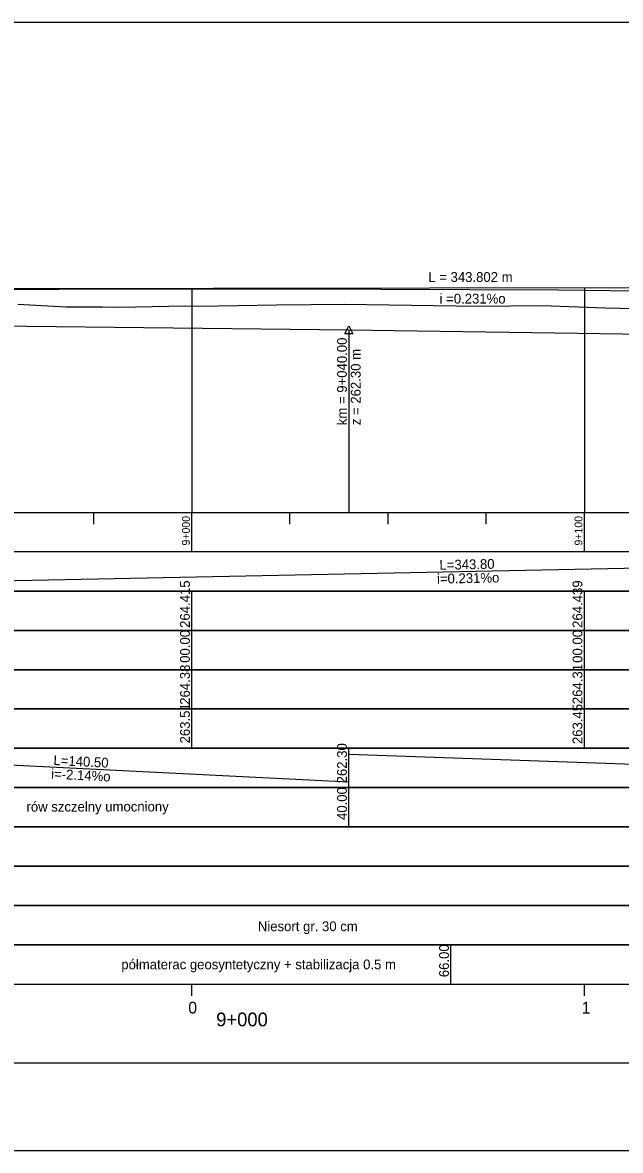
# Model space of a CAD drawing. Extents: x 6445630 to 6518227, y 5499240 to 5511716.
# Drawn here: x 6452988.1 to 6453140.4, y 5507385.5 to 5507672.5 of the extents above; entities that cross this region are included whole.
import ezdxf

# ---------------------------------------------------------------- set-up
doc = ezdxf.new("R2010")
doc.units = 0
for name, color, linetype in [('TOR_PROF-opisy pomocnicze', 7, 'Continuous'), ('TOR_PROF-rowy otwarte', 7, 'Continuous'), ('TOR_PROF-tabelka-geometria T1', 7, 'Continuous'), ('TOR_PROF-tabelka-kilometracja', 7, 'Continuous'), ('TOR_PROF-tabelka-odleglosci T1', 7, 'Continuous'), ('TOR_PROF-tabelka-pochylenia proj T1', 7, 'Continuous'), ('TOR_PROF-tabelka-rodzaj rowu T1', 7, 'Continuous'), ('TOR_PROF-tabelka-rowyT1', 7, 'Continuous'), ('TOR_PROF-tabelka-rurociagi T1', 7, 'Continuous'), ('TOR_PROF-tabelka-rzedne istn T1', 7, 'Continuous'), ('TOR_PROF-tabelka-rzedne proj T1', 7, 'Continuous'), ('TOR_PROF-tabelka-teren istniejacy T1', 7, 'Continuous'), ('TOR_PROF-tabelka-warstwa ochronna T1', 7, 'Continuous'), ('TOR_PROF-tor istniejacy T2', 7, 'Continuous'), ('TOR_PROF-tor projektowany', 7, 'Continuous'), ('TOR_PROF-uklad odniesienia', 7, 'Continuous'), ('TOR_PROF-warstwa ochronna', 7, 'Continuous'), ('TOR_RAMKI-dodatkowe3', 7, 'Continuous'), ('TOR_RAMKI-MASKA WYCIECIA', 7, 'Continuous')]:
    doc.layers.add(name, color=color, linetype=linetype)

msp = doc.modelspace()

# ---------------------------------------------------------------- linework, layer by layer
at = {"layer": 'TOR_PROF-opisy pomocnicze'}
msp.add_line((6453071.21, 5507594.38), (6453071.21, 5507569.18), dxfattribs=at)
msp.add_lwpolyline([(6453071.21, 5507595.38), (6453072.21, 5507593.38), (6453070.21, 5507593.38)], close=True, dxfattribs=at)
at = {"layer": 'TOR_PROF-rowy otwarte'}
for p, q in [((6452930.71, 5507595.88), (6453071.21, 5507594.38)), ((6453071.21, 5507594.38), (6453272.21, 5507591.38))]:
    msp.add_line(p, q, dxfattribs=at)
msp.add_lwpolyline([(6453071.21, 5507594.38), (6453071.21, 5507552.88), (6453071.21, 5507547.88), (6453071.21, 5507547.88)], dxfattribs=at)
at = {"layer": 'TOR_PROF-tabelka-geometria T1'}
for points in [[(6452331.21, 5507405.21), (6452693.42, 5507405.21), (6452693.42, 5507405.21), (6452732.21, 5507405.21), (6452732.21, 5507405.21), (6452862.21, 5507407.88), (6452862.21, 5507407.88), (6453815.72, 5507407.88)], [(6452331.21, 5507407.88), (6453831.21, 5507407.88)]]:
    msp.add_lwpolyline(points, dxfattribs=at)
at = {"layer": 'TOR_PROF-tabelka-kilometracja'}
for points in [[(6453031.21, 5507424.88), (6453031.21, 5507427.88)], [(6453031.21, 5507424.88), (6453031.21, 5507427.88)], [(6453131.21, 5507424.88), (6453131.21, 5507427.88)]]:
    msp.add_lwpolyline(points, dxfattribs=at)
at = {"layer": 'TOR_PROF-tabelka-odleglosci T1'}
msp.add_lwpolyline([(6452331.21, 5507507.88), (6453831.21, 5507507.88), (6453831.21, 5507517.88), (6452331.21, 5507517.88)], close=True, dxfattribs=at)
for points in [[(6453031.21, 5507507.88), (6453031.21, 5507517.88)], [(6453131.21, 5507507.88), (6453131.21, 5507517.88)]]:
    msp.add_lwpolyline(points, dxfattribs=at)
at = {"layer": 'TOR_PROF-tabelka-pochylenia proj T1'}
msp.add_lwpolyline([(6452331.21, 5507527.88), (6453831.21, 5507527.88), (6453831.21, 5507537.88), (6452331.21, 5507537.88)], close=True, dxfattribs=at)
msp.add_lwpolyline([(6452927.5, 5507529.38), (6453271.3, 5507536.38)], dxfattribs=at)
at = {"layer": 'TOR_PROF-tabelka-rodzaj rowu T1'}
for points in [[(6452331.21, 5507467.88), (6453831.21, 5507467.88), (6453831.21, 5507477.88), (6452331.21, 5507477.88)], [(6452331.21, 5507447.88), (6453831.21, 5507447.88), (6453831.21, 5507457.88), (6452331.21, 5507457.88)]]:
    msp.add_lwpolyline(points, close=True, dxfattribs=at)
msp.add_lwpolyline([(6453071.21, 5507467.88), (6453071.21, 5507477.88)], dxfattribs=at)
at = {"layer": 'TOR_PROF-tabelka-rowyT1'}
msp.add_lwpolyline([(6452331.21, 5507477.88), (6453831.21, 5507477.88), (6453831.21, 5507487.88), (6452331.21, 5507487.88)], close=True, dxfattribs=at)
for points in [[(6453071.21, 5507477.88), (6453071.21, 5507487.88)], [(6452930.71, 5507486.38), (6453071.21, 5507479.38)], [(6453071.21, 5507486.38), (6453272.21, 5507479.38)]]:
    msp.add_lwpolyline(points, dxfattribs=at)
at = {"layer": 'TOR_PROF-tabelka-rurociagi T1'}
msp.add_lwpolyline([(6452331.21, 5507457.88), (6453831.21, 5507457.88), (6453831.21, 5507467.88), (6452331.21, 5507467.88)], close=True, dxfattribs=at)
at = {"layer": 'TOR_PROF-tabelka-rzedne istn T1'}
msp.add_lwpolyline([(6452331.21, 5507497.88), (6453831.21, 5507497.88), (6453831.21, 5507507.88), (6452331.21, 5507507.88)], close=True, dxfattribs=at)
for points in [[(6453031.21, 5507497.88), (6453031.21, 5507507.88)], [(6453131.21, 5507497.88), (6453131.21, 5507507.88)], [(6453031.21, 5507487.88), (6453031.21, 5507497.88)], [(6453131.21, 5507487.88), (6453131.21, 5507497.88)]]:
    msp.add_lwpolyline(points, dxfattribs=at)
at = {"layer": 'TOR_PROF-tabelka-rzedne proj T1'}
msp.add_lwpolyline([(6452331.21, 5507517.88), (6453831.21, 5507517.88), (6453831.21, 5507527.88), (6452331.21, 5507527.88)], close=True, dxfattribs=at)
for points in [[(6453031.21, 5507517.88), (6453031.21, 5507527.88)], [(6453131.21, 5507517.88), (6453131.21, 5507527.88)]]:
    msp.add_lwpolyline(points, dxfattribs=at)
at = {"layer": 'TOR_PROF-tabelka-teren istniejacy T1'}
msp.add_lwpolyline([(6452331.21, 5507487.88), (6453831.21, 5507487.88), (6453831.21, 5507497.88), (6452331.21, 5507497.88)], close=True, dxfattribs=at)
at = {"layer": 'TOR_PROF-tabelka-warstwa ochronna T1'}
msp.add_lwpolyline([(6452331.21, 5507437.88), (6453831.21, 5507437.88), (6453831.21, 5507447.88), (6452331.21, 5507447.88)], close=True, dxfattribs=at)
at = {"layer": 'TOR_PROF-tor istniejacy T2'}
msp.add_lwpolyline([(6452876.23, 5507604.98), (6452925.19, 5507604.68), (6452972.78, 5507604.58), (6453021.81, 5507604.78), (6453079.54, 5507604.68), (6453124.61, 5507604.53), (6453177.44, 5507603.88), (6453225.57, 5507603.38), (6453275.17, 5507602.98), (6453320.06, 5507602.73), (6453372.68, 5507602.38), (6453422.79, 5507602.18), (6453473.35, 5507602.03), (6453522.65, 5507601.73), (6453573.32, 5507601.48), (6453623, 5507600.93), (6453672.86, 5507600.78), (6453723.01, 5507600.58), (6453772.77, 5507600.23), (6453815.72, 5507599.84)], dxfattribs=at)
at = {"layer": 'TOR_PROF-tor projektowany'}
for p, q in [((6452927.5, 5507604.84), (6453271.3, 5507605.23)), ((6452927.5, 5507604.84), (6453271.3, 5507605.23)), ((6452986.86, 5507600.89), (6452999.1, 5507600.19)), ((6452999.1, 5507600.19), (6453008.41, 5507600.2)), ((6453008.41, 5507600.2), (6453012.76, 5507600.12)), ((6453012.76, 5507600.12), (6453029.46, 5507600.44)), ((6453029.46, 5507600.44), (6453032.97, 5507600.39)), ((6453032.97, 5507600.39), (6453052.9, 5507600.76)), ((6453052.9, 5507600.76), (6453070.08, 5507600.86)), ((6453070.08, 5507600.86), (6453104.25, 5507600.35)), ((6453104.25, 5507600.35), (6453120.51, 5507600.53)), ((6453120.51, 5507600.53), (6453136.43, 5507599.95)), ((6453136.43, 5507599.95), (6453144.39, 5507599.76))]:
    msp.add_line(p, q, dxfattribs=at)
for points in [[(6453031.21, 5507604.96), (6453031.21, 5507552.88), (6453031.21, 5507547.88), (6453031.21, 5507547.88)], [(6453031.21, 5507604.96), (6453031.21, 5507552.88), (6453031.21, 5507547.88), (6453031.21, 5507547.88)], [(6453031.21, 5507604.96), (6453031.21, 5507552.88), (6453031.21, 5507547.88), (6453031.21, 5507547.88)], [(6453131.21, 5507605.07), (6453131.21, 5507552.88), (6453131.21, 5507547.88), (6453131.21, 5507547.88)], [(6453131.21, 5507605.07), (6453131.21, 5507552.88), (6453131.21, 5507547.88), (6453131.21, 5507547.88)], [(6453131.21, 5507605.07), (6453131.21, 5507552.88), (6453131.21, 5507547.88), (6453131.21, 5507547.88)]]:
    msp.add_lwpolyline(points, dxfattribs=at)
at = {"layer": 'TOR_PROF-uklad odniesienia'}
for p, q in [((6452331.21, 5507547.88), (6453831.21, 5507547.88)), ((6453006.21, 5507544.88), (6453006.21, 5507547.88)), ((6453031.21, 5507537.88), (6453031.21, 5507547.88)), ((6453056.21, 5507544.88), (6453056.21, 5507547.88)), ((6453081.21, 5507544.88), (6453081.21, 5507547.88)), ((6453106.21, 5507544.88), (6453106.21, 5507547.88)), ((6453131.21, 5507537.88), (6453131.21, 5507547.88))]:
    msp.add_line(p, q, dxfattribs=at)
at = {"layer": 'TOR_PROF-warstwa ochronna'}
msp.add_lwpolyline([(6452331.21, 5507427.88), (6453831.21, 5507427.88), (6453831.21, 5507437.88), (6452331.21, 5507437.88)], close=True, dxfattribs=at)
msp.add_lwpolyline([(6453097.21, 5507427.88), (6453097.21, 5507437.88)], dxfattribs=at)
at = {"layer": 'TOR_RAMKI-dodatkowe3'}
for p, q in [((6452986.86, 5507600.89), (6452999.1, 5507600.19)), ((6452999.1, 5507600.19), (6453008.41, 5507600.2)), ((6453008.41, 5507600.2), (6453012.76, 5507600.12)), ((6453012.76, 5507600.12), (6453029.46, 5507600.44)), ((6453029.46, 5507600.44), (6453032.97, 5507600.39)), ((6453032.97, 5507600.39), (6453052.9, 5507600.76)), ((6453052.9, 5507600.76), (6453070.08, 5507600.86)), ((6453070.08, 5507600.86), (6453104.25, 5507600.35)), ((6453104.25, 5507600.35), (6453120.51, 5507600.53)), ((6453120.51, 5507600.53), (6453136.43, 5507599.95)), ((6453136.43, 5507599.95), (6453144.39, 5507599.76))]:
    msp.add_line(p, q, dxfattribs=at)
at = {"layer": 'TOR_RAMKI-MASKA WYCIECIA'}
msp.add_lwpolyline([(6452259.79, 5507385.55), (6453879.79, 5507385.55), (6453879.79, 5507672.55), (6452259.79, 5507672.55)], close=True, dxfattribs=at)

# ---------------------------------------------------------------- texts
at = {"layer": 'TOR_PROF-opisy pomocnicze'}
for s, rotation, p in [('L = 343.802 m', 0.0662, (6453091.46, 5507606.53)), ('L = 343.802 m', 0.0662, (6453091.46, 5507606.53)), ('  i =0.231%o', 0.0662, (6453092.47, 5507601.03)), ('  i =0.231%o', 0.0662, (6453092.47, 5507601.03)), ('km = 9+040.00', 90, (6453070.71, 5507570.08)), ('z = 262.30 m', 90, (6453074.21, 5507570.08))]:
    msp.add_text(s, height=2.5, rotation=rotation, dxfattribs=at).set_placement(p)
at = {"layer": 'TOR_PROF-tabelka-kilometracja'}
for s, p in [('0', (6453030.32, 5507420.38)), ('1', (6453130.56, 5507420.38))]:
    msp.add_text(s, height=3, dxfattribs=at).set_placement(p)
msp.add_text('9+000', height=3.5, rotation=360, dxfattribs=at).set_placement((6453037.42, 5507417.13))
at = {"layer": 'TOR_PROF-tabelka-odleglosci T1'}
for p in [(6453030.71, 5507509.62), (6453130.71, 5507509.62)]:
    msp.add_text('00.00', height=2.5, rotation=90, dxfattribs=at).set_placement(p)
at = {"layer": 'TOR_PROF-tabelka-pochylenia proj T1'}
for s, p in [('L=343.80', (6453094.32, 5507533.28)), ('i=0.231%o', (6453093.69, 5507529.76))]:
    msp.add_text(s, height=2.5, rotation=1.1664, dxfattribs=at).set_placement(p)
at = {"layer": 'TOR_PROF-tabelka-rodzaj rowu T1'}
msp.add_text('40.00', height=2.5, rotation=90, dxfattribs=at).set_placement((6453070.71, 5507469.63))
at = {"layer": 'TOR_PROF-tabelka-rowyT1'}
for s, rotation, p in [('262.30', 90, (6453070.71, 5507478.95)), ('L=140.50', 357.1478, (6452995.92, 5507483.63)), ('i=-2.14%o', 357.1478, (6452995.32, 5507480.16)), ('rów szczelny umocniony', 0.087, (6452989.09, 5507471.76))]:
    msp.add_text(s, height=2.5, rotation=rotation, dxfattribs=at).set_placement(p)
at = {"layer": 'TOR_PROF-tabelka-rzedne istn T1'}
for s, p in [('264.38', (6453030.71, 5507498.94)), ('264.31', (6453130.71, 5507499.11)), ('263.51', (6453030.71, 5507489.11)), ('263.45', (6453130.71, 5507488.94))]:
    msp.add_text(s, height=2.5, rotation=90, dxfattribs=at).set_placement(p)
at = {"layer": 'TOR_PROF-tabelka-rzedne proj T1'}
for s, p in [('264.415', (6453030.71, 5507518.51)), ('264.439', (6453130.71, 5507518.52))]:
    msp.add_text(s, height=2.5, rotation=90, dxfattribs=at).set_placement(p)
at = {"layer": 'TOR_PROF-tabelka-warstwa ochronna T1'}
msp.add_text('Niesort gr. 30 cm', height=2.5, dxfattribs=at).set_placement((6453048.03, 5507441.34))
at = {"layer": 'TOR_PROF-uklad odniesienia'}
for s, p in [('9+000', (6453030.71, 5507539.48)), ('9+100', (6453130.71, 5507539.48))]:
    msp.add_text(s, height=2, rotation=90, dxfattribs=at).set_placement(p)
at = {"layer": 'TOR_PROF-warstwa ochronna'}
msp.add_text('66.00', height=2.5, rotation=90, dxfattribs=at).set_placement((6453096.71, 5507429.63))
msp.add_text('półmaterac geosyntetyczny + stabilizacja 0.5 m', height=2.5, dxfattribs=at).set_placement((6453013.25, 5507431.63))

doc.saveas('drawing.dxf')
